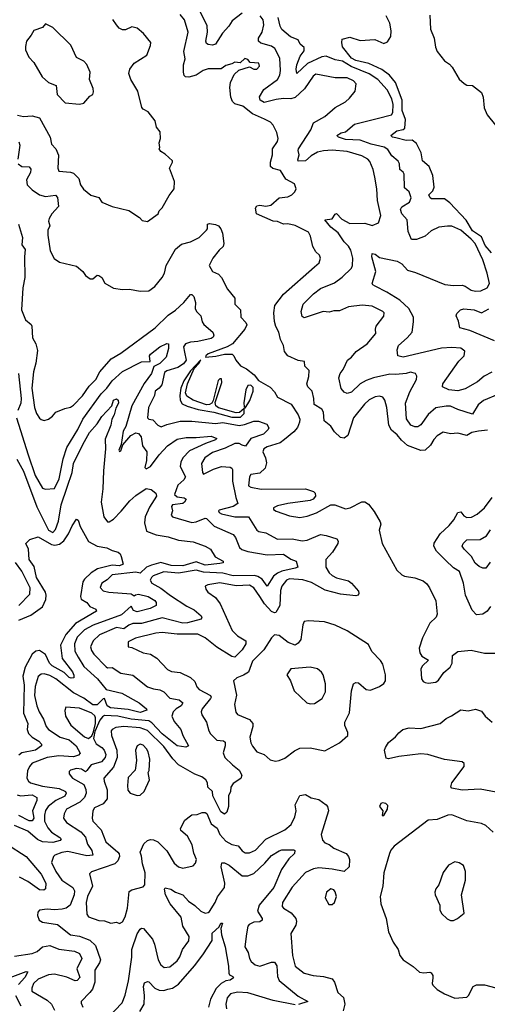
# Model space of a CAD drawing. Extents: x 1468344 to 1613994, y 525695 to 643861.
# Tile 333 of 427: x 1547350 to 1550514, y 626425 to 633090. Entities that reach past the tile are written whole.
import ezdxf

# ---------------------------------------------------------------- set-up
doc = ezdxf.new("R2010")
doc.units = 0

msp = doc.modelspace()

# ---------------------------------------------------------------- linework, layer by layer
at = {"layer": '0CON10XD'}
for points in [[(1548855, 633134.7), (1548788.1, 633081.9), (1548765.2, 633045), (1548722, 632998), (1548675, 632924.7), (1548655, 632916.2), (1548625, 632921.9), (1548615, 632929.2), (1548610.4, 632945), (1548621.8, 633005), (1548619.2, 633049.2), (1548566.5, 633155)], [(1548215, 631722.9), (1548286.5, 631775), (1548293.8, 631796.2), (1548315, 631815.8), (1548361.1, 631898.9), (1548396, 631945), (1548398.6, 631995), (1548364, 632085), (1548384.4, 632125), (1548383.1, 632135), (1548335, 632180), (1548305, 632197.5), (1548293.3, 632215), (1548297.5, 632225), (1548293.9, 632256.1), (1548303.6, 632286.4), (1548300, 632330), (1548275, 632362.5), (1548266.2, 632405), (1548220, 632465), (1548185, 632483.1), (1548176.9, 632495), (1548150.6, 632605), (1548102, 632685), (1548088.8, 632725), (1548094.4, 632755), (1548123.7, 632796.3), (1548209.7, 632850.3), (1548236, 632915), (1548237.5, 632935), (1548187, 632997), (1548145, 633032), (1548109.3, 633040.7), (1548065, 633020), (1548045, 633021.2), (1548022.7, 633032.7), (1548004.2, 633054.2), (1547980.3, 633090.3)], [(1550515, 630310.8), (1550455, 630304.3), (1550410, 630295), (1550375, 630274.5), (1550315, 630291.9), (1550265, 630285.8), (1550215, 630297.8), (1550175, 630272.9), (1550152.4, 630247.6), (1550131.1, 630208.9), (1550095, 630176.1), (1550065, 630173.2), (1549975, 630207.2), (1549932.7, 630242.7), (1549905, 630279.6), (1549865, 630311.8), (1549848.4, 630345), (1549834.3, 630465), (1549820, 630515), (1549806.7, 630535), (1549785, 630540.8), (1549755, 630536.5), (1549714.1, 630515.9), (1549682.6, 630487.4), (1549608.9, 630395), (1549570, 630275), (1549545, 630257.8), (1549521.8, 630261.8), (1549479.7, 630299.7), (1549455, 630337.5), (1549411.2, 630375), (1549405, 630432.5), (1549395, 630454.2), (1549343.8, 630485), (1549341.2, 630525), (1549328.8, 630575), (1549300, 630605), (1549293.3, 630625), (1549306.7, 630675), (1549310, 630715), (1549280, 630745), (1549277.5, 630775), (1549235, 630782.9), (1549165, 630813.3), (1549142.6, 630842.6), (1549134.6, 630884.6), (1549114.5, 630925), (1549104.4, 630975), (1549083.1, 631013.1), (1549075, 631047.5), (1549070, 631105), (1549076.2, 631155), (1549135, 631231.5), (1549345, 631417.1), (1549376, 631445), (1549386, 631475), (1549378.8, 631495), (1549355, 631518), (1549333.8, 631553.8), (1549318.9, 631625), (1549305, 631650.6), (1549215, 631696.9), (1549165, 631707.7), (1549135, 631706.7), (1549095, 631724.6), (1549065, 631726.9), (1548952.5, 631775), (1548946.7, 631815), (1548955, 631830), (1548975, 631833.8), (1549015, 631827.5), (1549050, 631835), (1549105.8, 631884.2), (1549165, 631891.2), (1549192.5, 631905), (1549212.5, 631925), (1549220, 631945), (1549208.8, 631978.8), (1549150.8, 632010.8), (1549115, 632070), (1549062.6, 632082.6), (1549047.9, 632095), (1549046.9, 632125), (1549061.1, 632175), (1549061.1, 632215), (1549095.7, 632265), (1549100, 632285), (1549091.2, 632325), (1549065.8, 632375.8), (1549046.2, 632395), (1549007.1, 632417.1), (1548925, 632453.2), (1548860, 632505), (1548805, 632520.3), (1548789.1, 632535), (1548779.5, 632565), (1548771.7, 632631.7), (1548776.1, 632663.9), (1548802.3, 632717.7), (1548832.3, 632747.7), (1548905, 632770), (1548935, 632754), (1548955, 632754), (1548973.8, 632775), (1548967.5, 632795), (1548910.7, 632800.7), (1548895, 632820), (1548873.6, 632826.4), (1548841.7, 632798.3), (1548805, 632802.5), (1548785, 632790), (1548745, 632778.8), (1548713.2, 632756.8), (1548625, 632756.7), (1548592.5, 632745), (1548545, 632714), (1548495, 632700.8), (1548472.5, 632702.5), (1548462.5, 632712.5), (1548457.8, 632735), (1548458.8, 632785), (1548469.1, 632825), (1548461.8, 632875), (1548489.1, 633005), (1548465, 633089.2), (1548436.5, 633125)], [(1550585, 630551.7), (1550488.1, 630511.9), (1550453, 630483), (1550415, 630420.6), (1550315, 630450.9), (1550265, 630473.3), (1550235, 630474.1), (1550165, 630461.8), (1550113.7, 630416.3), (1550065, 630346.9), (1550045, 630334.3), (1550023.2, 630333.2), (1549998, 630345), (1549967.9, 630387.9), (1549961.8, 630495), (1549990.2, 630569.8), (1550035.4, 630654.6), (1550036.7, 630676.7), (1550028, 630695), (1549995, 630704.4), (1549965, 630693.9), (1549895, 630687.1), (1549855, 630690.8), (1549745, 630665.3), (1549695, 630648.1), (1549654.2, 630625.8), (1549595, 630567.5), (1549565, 630558.6), (1549545, 630568), (1549525, 630594), (1549509.6, 630665), (1549517.7, 630695), (1549538.8, 630721.2), (1549554, 630755), (1549568.2, 630785), (1549595, 630804.6), (1549627.2, 630842.8), (1549700.5, 630895), (1549760, 630965), (1549757.1, 630995), (1549762.2, 631015), (1549815, 631083.8), (1549815.4, 631105), (1549808.1, 631115), (1549735, 631150.9), (1549667.1, 631157.1), (1549575, 631146), (1549515, 631120), (1549475, 631119.7), (1549445, 631110.3), (1549403.8, 631115), (1549275, 631070.8), (1549260.9, 631080.9), (1549254.5, 631115), (1549269.1, 631165), (1549337.3, 631235), (1549385, 631271.2), (1549481, 631309), (1549533, 631347), (1549595, 631407.5), (1549602.2, 631425), (1549603.8, 631475), (1549590.7, 631530.7), (1549575, 631556.4), (1549545.2, 631585.2), (1549505, 631647.3), (1549455.8, 631685.8), (1549414, 631735), (1549465, 631742.7), (1549485, 631773.1), (1549495, 631777.3), (1549530.1, 631740.1), (1549585, 631709.6), (1549685, 631712.2), (1549735, 631695.8), (1549778, 631715), (1549793.3, 631765), (1549771.9, 631865), (1549767.5, 631945), (1549753.8, 632023.8), (1549741.8, 632075), (1549719.8, 632129.8), (1549705.7, 632145), (1549665, 632168.4), (1549566.9, 632196.9), (1549465, 632206.6), (1549405, 632202.5), (1549365, 632192.6), (1549322.5, 632167.5), (1549285, 632133.9), (1549235, 632132.9), (1549232.2, 632142.2), (1549241.1, 632175), (1549233.7, 632203.7), (1549237.1, 632215), (1549320.9, 632345), (1549337.9, 632392.1), (1549415, 632434.4), (1549484.6, 632495.4), (1549555.4, 632534.6), (1549582.1, 632557.9), (1549620, 632605), (1549626, 632655), (1549608.8, 632675), (1549565, 632696.9), (1549485, 632696.9), (1549355, 632720), (1549335, 632708.1), (1549277.2, 632622.8), (1549215, 632562.9), (1549184.7, 632554.7), (1549135, 632556.1), (1549085, 632549.4), (1549005, 632529.3), (1548978.2, 632545), (1548971.8, 632568.2), (1549003.1, 632616.9), (1549094, 632685), (1549110.8, 632715), (1549114.2, 632745.8), (1549109.7, 632829.7), (1549076.1, 632895), (1549055, 632909.5), (1548981.4, 632931.4), (1548966.8, 632945), (1548966.9, 632965), (1548991.2, 633005), (1549001.2, 633055), (1548997.7, 633087.7), (1548977.9, 633115)], [(1550545, 630703.1), (1550493.3, 630676.7), (1550447.8, 630637.8), (1550365, 630592.1), (1550315, 630577.9), (1550253.7, 630583.6), (1550210.8, 630605), (1550213.1, 630625), (1550322.6, 630777.4), (1550358.2, 630815), (1550363.1, 630845), (1550335.9, 630865.9), (1550275, 630870.3), (1550205, 630866.1), (1549945, 630805.5), (1549910, 630815), (1549903.9, 630853.9), (1549914.3, 630885), (1549973.1, 630936.9), (1550005.5, 630975), (1550015.7, 631044.3), (1550014.2, 631075), (1549982.5, 631135), (1549921.6, 631191.6), (1549835, 631246.2), (1549755, 631285.8), (1549738.8, 631295), (1549736, 631305), (1549760, 631385), (1549732.7, 631485), (1549735, 631508), (1549755, 631501.9), (1549785, 631479.5), (1549905, 631454.5), (1549936.1, 631436.1), (1549975, 631394.4), (1550029.5, 631379.5), (1550228.1, 631298.1), (1550285, 631290.5), (1550345, 631293.1), (1550365, 631286.4), (1550405, 631258.9), (1550435, 631252), (1550470, 631255), (1550513.8, 631275), (1550530, 631305), (1550513.8, 631375), (1550484.7, 631465), (1550432.3, 631575), (1550406.1, 631605), (1550335, 631665.5), (1550275, 631692.9), (1550245, 631693.1), (1550186.7, 631685), (1550135, 631660.8), (1550093.8, 631625), (1550035, 631601.5), (1550001.8, 631601.8), (1549978.8, 631655), (1549972.5, 631735), (1549936.7, 631776.7), (1549927.4, 631805), (1549936.1, 631823.9), (1549987.5, 631855), (1549998.7, 631885), (1549985, 631925.6), (1549955, 631951.2), (1549951.5, 632045), (1549945, 632058.1), (1549923.5, 632075), (1549920, 632115), (1549911.4, 632131.4), (1549868.1, 632168.1), (1549841.2, 632211.2), (1549816.9, 632226.9), (1549727.9, 632247.9), (1549655, 632274.2), (1549555, 632279.1), (1549507.5, 632295), (1549496, 632305), (1549525, 632323.4), (1549555, 632331.2), (1549615, 632381.9), (1549769, 632421), (1549865, 632445.6), (1549875, 632462.5), (1549877.5, 632515), (1549867.3, 632555), (1549836.2, 632615), (1549774.3, 632685), (1549715, 632723.3), (1549593.7, 632773.7), (1549535, 632809.6), (1549485, 632817.6), (1549425, 632842.6), (1549395, 632838.4), (1549296.8, 632793.2), (1549225, 632726.2), (1549220.4, 632755), (1549224.7, 632785), (1549247.3, 632842.7), (1549275, 632879.2), (1549275, 632900.8), (1549248.5, 632925), (1549235, 632952.9), (1549183.2, 632973.2), (1549125, 633023.5), (1549113.3, 633045), (1549099.2, 633105)], [(1550542.7, 631512.7), (1550500.6, 631560.6), (1550475, 631619.8), (1550415, 631660.4), (1550371.6, 631731.6), (1550260.4, 631850.4), (1550225, 631877.5), (1550137, 631877), (1550127.5, 631885), (1550118, 631905), (1550145, 631931.1), (1550153.9, 631956.1), (1550145.5, 632035), (1550121.2, 632095), (1550076.2, 632135), (1550067.8, 632187.8), (1550035, 632252), (1550005, 632273.5), (1549965, 632272.3), (1549895, 632290.3), (1549873.8, 632295), (1549862.5, 632305), (1549902, 632338), (1549944, 632346), (1549955.6, 632354.4), (1549961.1, 632415), (1549939.4, 632475), (1549939.2, 632545), (1549894, 632664), (1549853.2, 632713.2), (1549801.7, 632751.7), (1549712.3, 632792.3), (1549625, 632814), (1549595, 632829.4), (1549534.3, 632905), (1549530, 632935), (1549533, 632957), (1549585, 632971.5), (1549655, 632948.1), (1549752.5, 632955), (1549815, 632929.5), (1549839.8, 632940.2), (1549860.6, 632975), (1549864, 633015), (1549855.1, 633065.1), (1549830.1, 633115)], [(1550125, 633120), (1550129.1, 633025), (1550154.5, 632965), (1550164, 632904), (1550174.5, 632875), (1550225, 632810.8), (1550258.8, 632788.8), (1550277.5, 632767.5), (1550325, 632687.5), (1550357.3, 632657.3), (1550375, 632647.5), (1550414, 632644), (1550475, 632597.5), (1550486.7, 632565), (1550493, 632493), (1550514.2, 632445), (1550635.8, 632295)], [(1547755, 632517.1), (1547785, 632524.2), (1547825, 632572.5), (1547845, 632582.5), (1547849.7, 632600.3), (1547848.1, 632625), (1547822.9, 632685), (1547826.9, 632735), (1547805, 632785.8), (1547785, 632809.2), (1547734.5, 632834.5), (1547697, 632917), (1547575, 633036.7), (1547525, 633062.5), (1547505, 633037.5), (1547445, 633017.5), (1547428.8, 632985), (1547396.2, 632945), (1547388.3, 632908.3), (1547390, 632885), (1547411.2, 632835), (1547445, 632800), (1547502.4, 632702.4), (1547545.6, 632665.6), (1547598, 632645), (1547604.4, 632584.4), (1547656.8, 632526.8), (1547755, 632517.1)], [(1547335, 632442.9), (1547375.4, 632435.4), (1547435, 632439.1), (1547484.5, 632424.5), (1547555.6, 632295), (1547565, 632246.7), (1547593.8, 632215), (1547612.3, 632172.3), (1547607.1, 632085), (1547614.5, 632064.5), (1547695, 632058.6), (1547715, 632050), (1547750, 632015), (1547761.9, 631971.9), (1547781.7, 631941.7), (1547832.1, 631902.1), (1547885.8, 631885.8), (1547905, 631853.8), (1547975, 631826.2), (1548089.1, 631799.1), (1548160.5, 631750.5), (1548179.5, 631729.5), (1548215, 631722.9)], [(1547343.9, 632263.9), (1547351.2, 632241.2), (1547337.1, 632145)], [(1547340.5, 632115), (1547365, 632096.4), (1547413.3, 632093.3), (1547425, 632077.5), (1547422.1, 632055), (1547397.1, 632005), (1547401.1, 631971.1), (1547435, 631937.3), (1547485, 631904.6), (1547525, 631893.3), (1547592.1, 631902.1), (1547606.8, 631886.8), (1547613.8, 631826.2), (1547568.1, 631775), (1547550.6, 631745), (1547545.7, 631725), (1547554, 631695), (1547541.4, 631665), (1547541.1, 631631.1), (1547556.2, 631525), (1547582.7, 631472.7), (1547620.5, 631449.5), (1547735, 631420.8), (1547776.7, 631385), (1547795, 631357.5), (1547826.1, 631336.1), (1547845, 631336.2), (1547875, 631360), (1547885, 631358.8), (1547906.7, 631345), (1547927, 631307), (1547985, 631273.3), (1548045, 631263.3), (1548093.6, 631266.4), (1548165, 631251.2), (1548225, 631253.8), (1548265, 631283.3), (1548315, 631344), (1548330, 631375), (1548341.9, 631425), (1548405, 631536.9), (1548445, 631570.9), (1548505, 631585.4), (1548565, 631614.6), (1548614.2, 631665), (1548620, 631675), (1548621.2, 631705), (1548635, 631710), (1548675, 631704.2), (1548695, 631694), (1548711.4, 631675), (1548722.5, 631645), (1548730.4, 631575), (1548727.3, 631555), (1548699.6, 631530.4), (1548656.5, 631475), (1548633.1, 631425), (1548655, 631386), (1548695, 631367.1), (1548715.4, 631345.4), (1548755.8, 631265), (1548806.2, 631205), (1548806.2, 631165), (1548843.3, 631125), (1548846.1, 631076.1), (1548880.5, 631040.5), (1548886.2, 631025), (1548874.3, 630995), (1548791.1, 630895), (1548754.4, 630875), (1548625, 630828.6), (1548608.9, 630815), (1548607.5, 630805), (1548678.3, 630811.7), (1548735, 630824.6), (1548787.5, 630825), (1548800, 630815), (1548812.5, 630785), (1548845, 630746.7), (1548885.8, 630725.8), (1548935.8, 630685.8), (1548966.4, 630646.4), (1549045, 630602.5), (1549075, 630570), (1549095.5, 630535.5), (1549187.4, 630487.4), (1549234.2, 630415), (1549245.8, 630385), (1549244.4, 630365), (1549230, 630330), (1549205, 630300), (1549142.9, 630247.1), (1549113.7, 630226.3), (1549025, 630198.1), (1549003.3, 630185), (1548995.8, 630165), (1549013.3, 630125), (1549019.2, 630089.2), (1549012, 630055), (1548975, 630020.8), (1548915, 630011.4), (1548904.2, 629995), (1548897.8, 629935), (1548913.3, 629925), (1548985, 629912), (1549284, 629914), (1549339.1, 629895), (1549349.7, 629885), (1549351.4, 629865), (1549335, 629845.3), (1549316.7, 629835), (1549164.8, 629815.2), (1549095, 629798.4), (1549068.6, 629785), (1549067.5, 629775), (1549085, 629762.7), (1549175, 629730.9), (1549245, 629721.1), (1549295, 629729.7), (1549358.2, 629751.8), (1549456, 629805), (1549483.1, 629806.9), (1549555, 629779.1), (1549586, 629785), (1549665, 629826.2), (1549685, 629825.8), (1549711.2, 629811.2), (1549749.8, 629759.8), (1549790.4, 629690.4), (1549793.6, 629675), (1549782.2, 629635), (1549803.3, 629543.3), (1549902.7, 629362.7), (1549935, 629332.5), (1549955, 629323.1), (1550025, 629310.8), (1550080.3, 629290.3), (1550105, 629270), (1550122.9, 629245), (1550167.1, 629155), (1550176, 629065), (1550168.8, 629045), (1550124.4, 629005), (1550076.9, 628905), (1550054.4, 628835), (1550057.1, 628805), (1550070.7, 628780.7), (1550116.7, 628755), (1550076.7, 628715), (1550065.6, 628695), (1550068.6, 628628.6), (1550080.5, 628610.5), (1550095, 628603.8), (1550115, 628599.2), (1550165, 628605.6), (1550185, 628619.4), (1550220, 628670), (1550263.6, 628706.4), (1550277.5, 628735), (1550280, 628785), (1550315, 628812.5), (1550405, 628822.5), (1550495, 628802), (1550565, 628802)], [(1547342.2, 631705), (1547369.4, 631615), (1547364.2, 631565), (1547386.2, 631535), (1547381.6, 631485), (1547384.2, 631345), (1547371.9, 631275), (1547362.7, 631125), (1547388.5, 631058.5), (1547426.9, 631026.9), (1547432, 631015), (1547436.2, 630936.2), (1547460, 630895), (1547469.5, 630849.5), (1547459.2, 630765), (1547443.1, 630705), (1547432.9, 630595), (1547449.2, 630465), (1547463.8, 630425), (1547485, 630393.3), (1547495, 630383.3), (1547515, 630377.5), (1547545, 630386.7), (1547572.5, 630405), (1547595, 630433.3), (1547655, 630458.8), (1547695, 630466.2), (1547715, 630480), (1547775, 630544), (1547820.3, 630609.7), (1547865.5, 630655), (1547891.8, 630705), (1547968.9, 630795), (1548035, 630832.1), (1548266, 631004), (1548355, 631090), (1548405, 631122.9), (1548460.6, 631175), (1548505, 631230.5), (1548515, 631230.5), (1548528.8, 631215), (1548539.2, 631175), (1548537.5, 631135), (1548546.9, 631115), (1548575.7, 631085), (1548584.7, 631044.7), (1548596.9, 631026.9), (1548656.7, 630975), (1548664.3, 630955), (1548658.6, 630941.4), (1548645, 630932.1), (1548555, 630910.6), (1548505, 630908), (1548472.2, 630895), (1548457.9, 630875), (1548465, 630840), (1548476.4, 630785), (1548459.5, 630760.5), (1548419.5, 630735), (1548345, 630713.2), (1548329, 630701), (1548311.7, 630618.3), (1548295, 630595.3), (1548266.7, 630575), (1548261.2, 630545), (1548222.7, 630465), (1548215, 630394.2), (1548225, 630385.6), (1548250.6, 630380.6), (1548284, 630345), (1548306.6, 630333.4), (1548345, 630350.4), (1548435, 630372.9), (1548515, 630372.4), (1548675, 630357.4), (1548725, 630362.6), (1548835, 630342.6), (1548871.3, 630348.7), (1548935, 630371.6), (1548965, 630373.2), (1549022, 630352), (1549035, 630327.5), (1549031.9, 630315), (1548998.9, 630285), (1548915, 630255.3), (1548877.7, 630202.3), (1548855, 630209.5), (1548835, 630221.4), (1548805, 630221.5), (1548740.7, 630189.3), (1548655, 630159.7), (1548603.6, 630125), (1548579.3, 630085), (1548586.5, 630025), (1548595, 630012.7), (1548661.8, 630048.2), (1548715, 630064.7), (1548775, 630060.6), (1548786, 630055), (1548790, 630045), (1548790, 629965), (1548811.8, 629855), (1548827.1, 629815), (1548794.3, 629795), (1548700.4, 629769.6), (1548694.4, 629765), (1548698.9, 629755), (1548715, 629744.5), (1548805, 629723.7), (1548898.6, 629725), (1548955, 629633.5), (1548968.8, 629625), (1549015, 629615.3), (1549095, 629574.1), (1549195, 629574.7), (1549261.2, 629561.2), (1549295, 629566.8), (1549385, 629603.9), (1549425, 629599.1), (1549496.7, 629575), (1549505, 629560), (1549503.8, 629545), (1549466.7, 629485), (1549422.2, 629435), (1549421.2, 629385), (1549443.8, 629345), (1549465, 629328.2), (1549495, 629312.7), (1549575, 629290.6), (1549595, 629275.8), (1549642.1, 629222.1), (1549645.8, 629205), (1549641.2, 629195), (1549625, 629189.4), (1549520.3, 629200.3), (1549417.2, 629227.2), (1549325, 629281.2), (1549265, 629297.6), (1549175.9, 629304.1), (1549155.5, 629295), (1549124.8, 629255.2), (1549115.9, 629225), (1549110.2, 629125), (1549082.8, 629077.2), (1549075, 629074), (1549055, 629083.2), (1549006.5, 629135), (1548975.2, 629185), (1548935, 629244.6), (1548905, 629261.2), (1548815, 629258.1), (1548705, 629278.8), (1548622.5, 629265), (1548606.2, 629255), (1548609.2, 629235), (1548624.2, 629215), (1548675, 629178.6), (1548707.3, 629135), (1548788.8, 628955), (1548825, 628919.1), (1548879.4, 628885), (1548879.4, 628865), (1548854.5, 628825), (1548805, 628774.4), (1548785, 628778.5), (1548685, 628841.8), (1548605, 628906.2), (1548555, 628929.6), (1548415, 628930.3), (1548315, 628942.2), (1548272.1, 628937.9), (1548134.2, 628904.2)], [(1550562.5, 630915), (1550396.2, 630986.2), (1550327.5, 631005), (1550319.3, 631049.3), (1550303.3, 631085), (1550309.3, 631100.7), (1550332.5, 631125), (1550355, 631132), (1550425, 631125.3), (1550475, 631105.7), (1550525, 631132.3)], [(1547329.3, 630395), (1547408, 630145), (1547455.2, 630005), (1547505, 629918.6), (1547525, 629912), (1547585, 629915.8), (1547617.6, 629982.4), (1547643.5, 630116.5), (1547669.3, 630195), (1547743.4, 630315), (1547777.6, 630385), (1547902.5, 630557.5), (1547939, 630595), (1547975, 630646), (1548045, 630707.8), (1548175, 630772.9), (1548233.8, 630775), (1548229.5, 630815), (1548235, 630825.8), (1548298, 630875), (1548345, 630898.6), (1548356.2, 630896.2), (1548357.9, 630865), (1548341.5, 630805), (1548298.5, 630761.5), (1548258.8, 630741.2), (1548243, 630695), (1548192.7, 630627.3), (1548110, 630475), (1548067.4, 630335), (1548049.2, 630305), (1548036.2, 630213.8), (1548020, 630175), (1548025, 630165.8), (1548035, 630172.2), (1548048.5, 630211.5), (1548102.5, 630275), (1548135, 630292.5), (1548155, 630289.2), (1548172.9, 630265), (1548182, 630205), (1548210, 630165), (1548208.5, 630105), (1548197.5, 630057.5), (1548205, 630050), (1548235.8, 630065), (1548293.6, 630145), (1548349.6, 630205), (1548415, 630249.2), (1548477.4, 630262.6), (1548545, 630261.4), (1548645, 630271.1), (1548684.2, 630255), (1548675.7, 630245), (1548608.2, 630221.8), (1548499.5, 630170.5), (1548454.2, 630125), (1548440.3, 630095), (1548436.9, 630065), (1548473.2, 629995), (1548460, 629975), (1548420.5, 629939.5), (1548396.7, 629875), (1548415, 629860.8), (1548464.2, 629854.2), (1548476.7, 629845), (1548466.2, 629825), (1548453.3, 629815), (1548384.3, 629805), (1548378.1, 629795), (1548384.2, 629765), (1548375.7, 629735), (1548385, 629724.6), (1548515, 629686.2), (1548545, 629690.4), (1548605, 629716.1), (1548615, 629713.6), (1548665, 629662.5), (1548795.6, 629605), (1548811.2, 629585), (1548837.2, 629517.2), (1548854.2, 629504.2), (1548895, 629489.3), (1549025, 629466.4), (1549135, 629471.8), (1549185, 629438.8), (1549220, 629425), (1549232.1, 629385), (1549215, 629376.4), (1549125, 629357.8), (1549095, 629344.2), (1549067.5, 629322.5), (1549025, 629255.7), (1548991.7, 629301.7), (1548961.4, 629321.4), (1548938.1, 629328.1), (1548795, 629326), (1548725, 629343.7), (1548595, 629349.1), (1548545, 629362.6), (1548425, 629342.3), (1548325, 629353), (1548254.4, 629325), (1548241.5, 629315), (1548232.2, 629295), (1548244.7, 629274.7), (1548305, 629242.2), (1548371.3, 629191.3), (1548480.4, 629120.4), (1548530.5, 629095), (1548577.5, 629055), (1548582, 629045), (1548578.1, 629031.9), (1548485, 629007), (1548455, 629005.2), (1548315, 629041.3), (1548175, 629003), (1548115, 629002.9), (1548088.6, 628991.4), (1548055, 628965.4), (1548005, 628975.2), (1547889.5, 628925), (1547846.2, 628885), (1547829.6, 628845), (1547835, 628820.8), (1547851.2, 628795), (1547935, 628708.2), (1547945, 628702.9), (1547975, 628704.4), (1548035, 628667.5), (1548115, 628653.2), (1548214.4, 628575), (1548255, 628559.4), (1548297.5, 628552.5), (1548325, 628540), (1548366.1, 628496.1), (1548428.8, 628485), (1548454.3, 628465), (1548443.1, 628445), (1548409.1, 628425), (1548388.9, 628405), (1548378.8, 628375), (1548395, 628339.4), (1548440.5, 628285), (1548454, 628244), (1548493.3, 628175), (1548474.2, 628165.8), (1548415, 628173.9), (1548315, 628256.4), (1548245, 628331.2), (1548224.2, 628344.2), (1548105, 628355.7), (1548015, 628374.3), (1547925, 628379.6), (1547909.5, 628370.5), (1547892.7, 628347.3), (1547858.8, 628271.2), (1547850, 628225), (1547867.4, 628187.4), (1547905, 628164.2), (1547922.4, 628145), (1547931.9, 628115), (1547928.4, 628095), (1547903.6, 628066.4), (1547834.8, 628045.2), (1547805, 628007.1), (1547795, 627997.5), (1547767.4, 628017.4), (1547735, 628021.8), (1547695, 628010), (1547685, 628000), (1547685.6, 627985), (1547706.7, 627956.7), (1547783.6, 627913.6), (1547798.7, 627878.7), (1547801, 627855), (1547788.9, 627825), (1547756.9, 627793.1), (1547667.9, 627745), (1547651.8, 627715), (1547647.3, 627685), (1547666.9, 627655), (1547762.7, 627592.7), (1547795, 627556.7), (1547809.9, 627509.9), (1547837.3, 627465), (1547845.6, 627435), (1547805, 627429.3), (1547675, 627459.2), (1547635, 627453.1), (1547588, 627435), (1547577.8, 627425), (1547565.4, 627385), (1547595, 627323.6), (1547636.2, 627266.2), (1547709.2, 627215), (1547722, 627192), (1547719.8, 627165), (1547691.4, 627095), (1547665, 627075.7), (1547638.3, 627068.3), (1547585, 627064.6), (1547535, 627069.4), (1547485, 627061.2), (1547472.3, 627047.7), (1547470, 627025), (1547482.5, 626995), (1547505, 626980), (1547605, 626965.6), (1547694.3, 626895), (1547755.6, 626885.6), (1547825, 626859.6), (1547863.9, 626823.9), (1547895.9, 626725), (1547891.1, 626705), (1547858.2, 626655), (1547858.7, 626575), (1547842, 626528), (1547825.7, 626504.3), (1547765.8, 626445), (1547765, 626432.5), (1547777.5, 626405)], [(1548785, 630399), (1548845, 630400.2), (1548869.2, 630425), (1548868.8, 630458.8), (1548838.1, 630431.9), (1548815, 630427.6), (1548695, 630462.3), (1548677.6, 630475), (1548672.4, 630497.6), (1548717.4, 630635), (1548715, 630657.7), (1548705, 630659.7), (1548693.7, 630646.3), (1548658.3, 630511.7), (1548650, 630495), (1548635.3, 630484.7), (1548615, 630482.7), (1548523.3, 630513.3), (1548481.1, 630541.1), (1548473.1, 630565), (1548486.6, 630625), (1548530.5, 630729.5), (1548565.4, 630765), (1548575, 630786.7), (1548505, 630713.2), (1548460, 630645), (1548440.8, 630595), (1548434.4, 630545), (1548435.2, 630515), (1548450.6, 630490.6), (1548483.7, 630473.7), (1548558.8, 630451.2), (1548662.9, 630432.9), (1548785, 630399)], [(1547342.6, 630695), (1547359.6, 630525), (1547357.5, 630495), (1547336.6, 630445)], [(1548875, 630461.2), (1548907.9, 630512.1), (1548930, 630575), (1548929.6, 630599.6), (1548915, 630616.4), (1548895, 630612.8), (1548880.3, 630585), (1548866.1, 630496.1), (1548868.8, 630468.8), (1548875, 630461.2)], [(1547330, 630115), (1547375, 630033.3), (1547465, 629792.5), (1547545, 629635.3), (1547575, 629618.4), (1547592.2, 629637.8), (1547613.5, 629695), (1547630, 629805), (1547671, 629925), (1547705, 630025.7), (1547715.2, 630085), (1547776.9, 630215), (1547823.5, 630295), (1547875, 630354), (1547905.7, 630404.3), (1547973.5, 630475), (1547984.2, 630515), (1548005, 630522.5), (1548016.6, 630515), (1548019.2, 630495), (1547999.6, 630460.4), (1547990.5, 630415), (1547974.2, 630385), (1547967, 630345), (1547929.6, 630250.4), (1547931.7, 630185), (1547917.1, 630037.1), (1547913, 629915), (1547901, 629825), (1547918.8, 629725), (1547945, 629691.4), (1547955, 629690.6), (1547985, 629707.8), (1548036.6, 629763.4), (1548095, 629832.2), (1548135, 629868.2), (1548205, 629915.7), (1548239.6, 629909.6), (1548270.9, 629885), (1548275.3, 629865), (1548229, 629791), (1548198.9, 629725), (1548194.1, 629685), (1548208, 629628), (1548273, 629603), (1548355, 629588.7), (1548425, 629567.5), (1548525, 629554.6), (1548606.2, 629525), (1548640.8, 629505), (1548673.8, 629453.8), (1548726.7, 629425), (1548726.2, 629413.8), (1548705, 629407.8), (1548605, 629398), (1548545, 629420), (1548455, 629392.5), (1548375.3, 629394.7), (1548305, 629415.4), (1548241.9, 629398.1), (1548207.1, 629382.9), (1548165, 629344.3), (1548135, 629350.3), (1547975, 629332.2), (1547941.2, 629298.8), (1547905.3, 629275), (1547895.4, 629245.4), (1547915, 629224.7), (1547954.4, 629214.4), (1548103.5, 629203.5), (1548125, 629190), (1548132.9, 629197.1), (1548155, 629200.3), (1548218.6, 629185), (1548265, 629159.2), (1548274.6, 629145), (1548273.3, 629125), (1548232.5, 629105), (1548145, 629081.6), (1548120.6, 629090.6), (1548105, 629120), (1548039.1, 629060.9), (1547848.4, 628991.6), (1547789.6, 628960.4), (1547739.6, 628910.4), (1547720.2, 628865), (1547724.3, 628815), (1547744.8, 628774.8), (1547785, 628711.3), (1547877.2, 628627.2), (1547936.2, 628556.2), (1548040.2, 628530.2), (1548158, 628465), (1548207.1, 628425), (1548210.8, 628415), (1548165, 628401), (1548085, 628420.8), (1547965, 628432.2), (1547942.8, 628445), (1547925, 628495.8), (1547915, 628492.7), (1547875, 628452.8), (1547845, 628452.6), (1547785, 628496.8), (1547713.6, 628533.6), (1547595, 628627.3), (1547555, 628650), (1547515, 628660.8), (1547495, 628659.1), (1547475.3, 628644.7), (1547454.8, 628575.2), (1547449.8, 628515), (1547465.5, 628444.5), (1547480.8, 628405), (1547510.7, 628355), (1547528.5, 628305), (1547545.4, 628285), (1547623.6, 628233.6), (1547685.1, 628215.1), (1547731.3, 628175), (1547759.3, 628125), (1547748.5, 628111.5), (1547715, 628101.2), (1547615, 628107.2), (1547535, 628096), (1547435, 628057.3), (1547415.4, 628035), (1547402.8, 628005), (1547399.1, 627955), (1547409.4, 627935), (1547424.3, 627925), (1547505, 627900.6), (1547618, 627885), (1547660, 627865), (1547663.8, 627855), (1547655, 627834.6), (1547594.4, 627805.6), (1547542.9, 627765), (1547525, 627736.9), (1547518, 627705), (1547519, 627665), (1547539.9, 627619.9), (1547565, 627590.3), (1547621.9, 627555), (1547630, 627545), (1547624.4, 627534.4), (1547575, 627520), (1547505, 627523.8), (1547470.8, 627540.8), (1547405, 627596.8), (1547315, 627634.7)], [(1550535, 629117.5), (1550513.9, 629086.1), (1550485, 629066.7), (1550440.7, 629060.7), (1550412.3, 629092.3), (1550367.9, 629195), (1550353.1, 629275), (1550327.1, 629355), (1550285, 629379.6), (1550231, 629431), (1550171.7, 629491.7), (1550152.4, 629525), (1550153.9, 629546.1), (1550195, 629609.1), (1550256.5, 629665), (1550287.8, 629705), (1550315, 629754), (1550335, 629757.9), (1550355, 629731.5), (1550375, 629719.5), (1550407.8, 629722.2), (1550445, 629743.5), (1550494.4, 629785), (1550547.5, 629855)], [(1547345, 629024.7), (1547425, 629059.5), (1547504, 629115), (1547527.4, 629165), (1547530, 629195), (1547523.9, 629215), (1547464.2, 629315), (1547448.2, 629388.2), (1547413.3, 629435), (1547410, 629505), (1547392.5, 629545), (1547417.7, 629572.3), (1547475, 629588.8), (1547565, 629537.2), (1547587, 629533), (1547620, 629540), (1547648.3, 629561.8), (1547681.4, 629608.6), (1547705, 629664.3), (1547735, 629708.2), (1547745, 629701.2), (1547759.3, 629659.3), (1547816.8, 629556.8), (1547875, 629527.1), (1547940, 629515), (1547976.1, 629496.1), (1548015.9, 629485.9), (1548030, 629475), (1548036.2, 629455), (1548050, 629405), (1548025, 629393.3), (1547975, 629396.8), (1547876.7, 629373.3), (1547833.5, 629346.5), (1547787.6, 629302.4), (1547777.7, 629285), (1547761.8, 629185), (1547765, 629168), (1547804.2, 629145), (1547825, 629118.6), (1547865, 629098.8), (1547868.8, 629085), (1547726.6, 629003.4), (1547662.9, 628927.1), (1547625.3, 628855), (1547638.1, 628765), (1547706.4, 628675), (1547716.1, 628653.9), (1547716.1, 628633.9), (1547697.8, 628632.2), (1547685, 628638.2), (1547651.4, 628671.4), (1547569.2, 628715), (1547552.4, 628735), (1547525, 628792.2), (1547485, 628820.7), (1547458.9, 628815), (1547435, 628794.6), (1547386, 628706), (1547370.5, 628645), (1547381.3, 628585), (1547376.7, 628395), (1547404.4, 628325), (1547401.2, 628285), (1547408.8, 628258.8), (1547433.6, 628233.6), (1547479.5, 628205), (1547496.7, 628185), (1547498.1, 628175), (1547458.1, 628145), (1547365, 628126.2), (1547345, 628111.6)], [(1550532.8, 629417.2), (1550505, 629377.5), (1550485, 629376.9), (1550458.8, 629388.8), (1550431.4, 629411.4), (1550407.8, 629455), (1550357.1, 629505), (1550344.5, 629525), (1550351.9, 629545), (1550375, 629568.2), (1550465, 629571.4), (1550510, 629595), (1550535, 629635.5)], [(1547345.2, 629124.8), (1547418.3, 629201.8), (1547421.8, 629245), (1547365, 629357.3), (1547322.5, 629415)], [(1549081.7, 628071.7), (1549105, 628074.2), (1549145, 628091.4), (1549209.1, 628140.9), (1549245, 628158.8), (1549315, 628161.8), (1549415, 628140.8), (1549514.3, 628195.7), (1549570, 628245), (1549570, 628265), (1549551.1, 628311.1), (1549549.5, 628335), (1549581.1, 628398.9), (1549594.3, 628545.7), (1549610, 628595), (1549625, 628603.3), (1549641.7, 628601.7), (1549695, 628555.6), (1549725, 628551.5), (1549785, 628575.6), (1549813.8, 628596.2), (1549825.5, 628615), (1549826.5, 628655), (1549807.6, 628727.6), (1549791.9, 628751.9), (1549732.8, 628812.8), (1549709.7, 628859.7), (1549565, 628952.5), (1549485, 628990.6), (1549412.5, 629015), (1549305, 629021.4), (1549275, 629015.8), (1549265.4, 628994.6), (1549251.6, 628895), (1549235, 628868.5), (1549215, 628856.7), (1549167.5, 628875), (1549105, 628921.1), (1549073.8, 628925), (1549055, 628906.2), (1549003.1, 628825), (1548925, 628748.1), (1548897.9, 628672.1), (1548865, 628651.8), (1548820, 628635), (1548796.2, 628615), (1548817.4, 628517.4), (1548804.3, 628454.3), (1548812.1, 628402.1), (1548825, 628387.5), (1548905, 628352.9), (1548928, 628325), (1548928.1, 628305), (1548907, 628233), (1548913.3, 628195), (1548925, 628172), (1548955, 628134), (1549005, 628116.2), (1549045, 628080.8), (1549081.7, 628071.7)], [(1548134.2, 628904.2), (1548085, 628878), (1548085, 628843.8), (1548109.5, 628839.5), (1548185, 628803.1), (1548235, 628794.2), (1548278.3, 628768.3), (1548350.6, 628690.6), (1548378.2, 628678.2), (1548435, 628671.8), (1548505, 628637.5), (1548535, 628609.2), (1548549.4, 628575), (1548565, 628555.6), (1548642.2, 628515), (1548645.4, 628505), (1548640.4, 628495), (1548584.5, 628425), (1548578.5, 628405), (1548583.3, 628385), (1548614.4, 628335), (1548630.5, 628275), (1548641.9, 628255), (1548683.3, 628213.3), (1548729.1, 628209.1), (1548739.9, 628199.9), (1548739.7, 628175), (1548727.3, 628127.3), (1548739.3, 628095), (1548789.5, 628045), (1548835, 628010.5), (1548854.4, 627975), (1548847.5, 627952.5), (1548795, 627918.9), (1548777.8, 627895), (1548775.5, 627864.5), (1548763.8, 627835), (1548763.3, 627765), (1548752.5, 627725), (1548735, 627712.5), (1548711.7, 627728.3), (1548656, 627835), (1548655.7, 627865), (1548623.3, 627895), (1548621.1, 627925), (1548609.5, 627945), (1548581.9, 627965), (1548535, 627983.5), (1548425, 628045.8), (1548385.8, 628085.8), (1548325, 628171), (1548215, 628277.6), (1548165, 628295.5), (1548054.8, 628305.2), (1548001.7, 628298.3), (1547975.7, 628285), (1547968.9, 628275), (1547970.8, 628245), (1548007.1, 628145), (1548009.8, 628095), (1547985, 628030.4), (1547919.3, 627955), (1547920.6, 627935), (1547943.1, 627876.9), (1547942.6, 627815), (1547915, 627781.8), (1547857.3, 627755), (1547845.6, 627734.4), (1547840.9, 627685), (1547844.8, 627664.8), (1547901.1, 627605), (1547933.1, 627525), (1548015, 627453.8), (1548023.3, 627443.2), (1548025.8, 627425), (1548014.5, 627395), (1547993.8, 627376.2), (1547835, 627320.8), (1547822.1, 627307.9), (1547841.8, 627225), (1547808.9, 627155), (1547799.2, 627115), (1547803.8, 627035), (1547815, 627017.8), (1547885, 626992.1), (1547925, 626989.1), (1547965.8, 626974.2), (1548005, 626980), (1548025, 626971.4), (1548045, 626982.5), (1548064, 627016), (1548080, 627075), (1548091.5, 627188.5), (1548109.1, 627200.9), (1548185, 627220), (1548196.2, 627233.8), (1548199.5, 627315), (1548181.5, 627375), (1548175, 627428), (1548164.5, 627455), (1548189.2, 627510.8), (1548215, 627534), (1548235, 627540.8), (1548255, 627539.2), (1548285, 627525.8), (1548345, 627464.4), (1548395, 627380), (1548425, 627355.7), (1548455, 627346), (1548525, 627363.3), (1548539.7, 627380.3), (1548547.5, 627405), (1548528.7, 627448.7), (1548516.5, 627505), (1548485, 627563.1), (1548440.7, 627600.7), (1548437.5, 627615), (1548468.7, 627671.3), (1548505, 627700.6), (1548515, 627706.7), (1548551.3, 627708.7), (1548585, 627724.2), (1548604.1, 627724.1), (1548615.6, 627715.6), (1548646.8, 627646.8), (1548686.9, 627616.9), (1548704.2, 627575), (1548745, 627530), (1548785, 627506.2), (1548828.5, 627498.5), (1548855, 627463.5), (1548875, 627450.6), (1548905, 627450), (1548945, 627468.1), (1549016.8, 627543.2), (1549145, 627605.5), (1549187.4, 627642.6), (1549212.5, 627695), (1549221.1, 627735), (1549213.8, 627775), (1549245, 627838), (1549285, 627845.6), (1549322.7, 627822.7), (1549375, 627810.9), (1549424.2, 627775), (1549433.2, 627763.2), (1549439.5, 627735), (1549391.2, 627575), (1549398.9, 627535), (1549415, 627517.5), (1549445, 627505.6), (1549475, 627481.8), (1549560, 627445), (1549575, 627426), (1549581.1, 627405), (1549578.9, 627355), (1549546.4, 627323.6), (1549465, 627340.5), (1549375, 627349.5), (1549337.6, 627342.4), (1549285, 627317.3), (1549195, 627218.1), (1549127.8, 627115), (1549126.5, 627086.5), (1549134.2, 627075), (1549187.3, 627045), (1549218.5, 627005), (1549223.5, 626985), (1549218.9, 626961.1), (1549186, 626904), (1549195.9, 626755.9), (1549214, 626684), (1549275.4, 626635.4), (1549335, 626619.1), (1549405, 626612.2), (1549465, 626597.1), (1549479.4, 626575), (1549503.3, 626505), (1549541.1, 626471.1), (1549550, 626425), (1549539.4, 626380.6)], [(1549315, 628458), (1549345, 628460), (1549396.2, 628495), (1549419.1, 628540.9), (1549418.6, 628595), (1549404, 628655), (1549393, 628673), (1549365.9, 628695.9), (1549315, 628707.5), (1549184.3, 628695.7), (1549157.5, 628655), (1549183.3, 628615), (1549207.9, 628547.9), (1549293.3, 628465), (1549315, 628458)], [(1547815, 628223.1), (1547838.2, 628241.8), (1547849.7, 628270.3), (1547863.3, 628326.7), (1547863.7, 628363.7), (1547857.9, 628377.9), (1547837.9, 628395), (1547755, 628429.3), (1547663, 628437), (1547655.8, 628414.2), (1547660.5, 628375), (1547696.2, 628315), (1547788, 628235), (1547815, 628223.1)], [(1550575, 627860), (1550465, 627881.8), (1550345, 627874.7), (1550275, 627887.5), (1550267, 627897), (1550273.3, 627925), (1550357.1, 628035), (1550357.5, 628055), (1550345, 628065.4), (1550225, 628080.9), (1550112, 628115), (1550065, 628120.5), (1549915, 628101.8), (1549845, 628086), (1549830.8, 628090.8), (1549818.9, 628145), (1549825, 628164), (1549845, 628197.5), (1549894.2, 628235.8), (1549915, 628263.3), (1549942.5, 628285), (1549985, 628297.5), (1550065, 628292.5), (1550195.4, 628324.6), (1550235, 628358.6), (1550272.1, 628377.9), (1550335, 628417.5), (1550385, 628412.2), (1550435, 628422.9), (1550475, 628410), (1550500, 628375), (1550548, 628335)], [(1548145, 627838), (1548165, 627841.4), (1548192.5, 627865), (1548228, 627945), (1548220, 627995), (1548227, 628007), (1548230.8, 628085), (1548220, 628135), (1548208.6, 628155), (1548185, 628178.6), (1548165, 628186.9), (1548144.6, 628175.4), (1548134.6, 628145.4), (1548140, 628075), (1548130.5, 628009.5), (1548085, 627961.2), (1548078.6, 627905), (1548082.5, 627875), (1548096.7, 627855), (1548145, 627838)], [(1547333.1, 627843.1), (1547355, 627837.1), (1547435, 627842), (1547465.5, 627825), (1547465.5, 627805.5), (1547436.6, 627735), (1547445.5, 627684.5), (1547435, 627667.3), (1547415, 627666.8), (1547345, 627703.1)], [(1549815, 627703.8), (1549840, 627745), (1549840.7, 627770.7), (1549827.5, 627785), (1549805, 627788.1), (1549795, 627784), (1549786, 627765), (1549807.5, 627735), (1549803.8, 627703.8), (1549815, 627703.8)], [(1550555, 627589.2), (1550504.7, 627634.7), (1550475, 627649.5), (1550375, 627666.7), (1550275, 627707.8), (1550247.5, 627705), (1550175, 627675.8), (1550115, 627671.4), (1549884.7, 627495.3), (1549862, 627468), (1549853.3, 627446.7), (1549813.3, 627315), (1549806.5, 627225), (1549788.8, 627155), (1549794.6, 627105), (1549830.8, 627005), (1549846.7, 626915), (1549876.9, 626845), (1549910.8, 626795), (1549922.9, 626755), (1549944.4, 626725), (1550011.8, 626681.8), (1550055, 626642), (1550085, 626638), (1550125, 626642.5), (1550135, 626637.5), (1550145, 626620), (1550146.1, 626603.9), (1550141.2, 626565), (1550146.2, 626555), (1550175, 626525.8), (1550225, 626495.8), (1550295, 626465.6)], [(1547261.2, 627511.2), (1547395, 627426), (1547494.7, 627305), (1547526.2, 627245), (1547524.4, 627205.6), (1547513.2, 627196.8), (1547485, 627199.7), (1547405.7, 627255.7), (1547349.5, 627285)], [(1548575.3, 627055.3), (1548605, 627042.3), (1548625, 627045.5), (1548635, 627053.5), (1548672.5, 627115), (1548687.7, 627152.3), (1548736.4, 627215), (1548739.1, 627245), (1548714.5, 627355), (1548717.7, 627382.3), (1548735, 627381.9), (1548766.7, 627366.7), (1548855, 627295.4), (1548895, 627293.9), (1548935, 627309.6), (1549009.9, 627380.1), (1549055, 627433.1), (1549105, 627464.4), (1549125, 627470.5), (1549205, 627470), (1549211.2, 627465), (1549208.6, 627445), (1549171.1, 627408.9), (1549122, 627338), (1549068.8, 627215), (1548970.9, 627095), (1548958.7, 627055), (1548990.9, 627005), (1548990, 626995), (1548975, 626982.9), (1548935, 626980.3), (1548901.9, 626965), (1548894.6, 626955), (1548885, 626902.5), (1548874.6, 626815), (1548895.7, 626775.7), (1548904.1, 626735), (1548917.1, 626715), (1548942.7, 626692.7), (1548975, 626682.1), (1549055, 626710.5), (1549075, 626709.5), (1549089.1, 626685), (1549093.7, 626613.6), (1549105.4, 626585), (1549235, 626480), (1549300, 626445), (1549237.4, 626422.6)], [(1550285, 626993.3), (1550312.5, 627005), (1550357, 627043), (1550340, 627165), (1550366.7, 627265), (1550366.2, 627325), (1550353.6, 627363.6), (1550325, 627383.3), (1550295, 627390), (1550252.3, 627367.7), (1550215, 627317.5), (1550185.9, 627234.1), (1550165, 627207.5), (1550160, 627185), (1550162.5, 627165), (1550193.3, 627095), (1550193.6, 627063.6), (1550205, 627040), (1550243.9, 627003.9), (1550265, 626993.3), (1550285, 626993.3)], [(1547945, 626331.8), (1548043.3, 626435), (1548064.2, 626485.8), (1548087, 626583), (1548109.4, 626745), (1548108.9, 626795), (1548145, 626902), (1548165, 626934), (1548175, 626940), (1548187.4, 626937.4), (1548248.8, 626865), (1548262.2, 626832.2), (1548287.5, 626725), (1548305, 626691.4), (1548327.5, 626675), (1548365, 626678.1), (1548415, 626719.5), (1548434.7, 626745.3), (1548451.8, 626795), (1548494.6, 626855), (1548496.8, 626885), (1548454.2, 626955), (1548443.7, 627015), (1548367.5, 627105), (1548337.5, 627165), (1548329.4, 627205), (1548335, 627214), (1548372, 627205), (1548404.2, 627184.2), (1548455, 627166.1), (1548492.7, 627122.7), (1548535, 627094.1), (1548575.3, 627055.3)], [(1549465, 627100), (1549481.2, 627115), (1549494, 627155), (1549485, 627186.7), (1549475, 627200), (1549455, 627207.5), (1549425.9, 627184.1), (1549416.1, 627146.1), (1549441.2, 627101.2), (1549465, 627100)], [(1548163.8, 626376.2), (1548191.5, 626425), (1548195.3, 626485), (1548187.3, 626545), (1548195, 626570.8), (1548215, 626580), (1548225, 626577.1), (1548265.2, 626535.2), (1548295, 626520), (1548325, 626519.2), (1548353.6, 626526.4), (1548385, 626535.3), (1548425, 626561.8), (1548533.4, 626685), (1548590.2, 626759.8), (1548652.7, 626857.3), (1548652.4, 626907.6), (1548700.3, 626949.7), (1548710.8, 626975), (1548723.3, 626975), (1548711.9, 626938.1), (1548715.8, 626895), (1548741.1, 626815), (1548763.7, 626683.7), (1548765.8, 626635), (1548770, 626625), (1548793.3, 626613.3), (1548796.2, 626605), (1548775, 626588.5), (1548745, 626583.8), (1548713.4, 626566.6), (1548678.8, 626531.2), (1548641, 626459), (1548628.4, 626405)], [(1547315, 626750), (1547435, 626769.7), (1547467.4, 626782.6), (1547505, 626812.9), (1547555, 626823.6), (1547615, 626797.5), (1547722, 626785), (1547755, 626768.2), (1547771.2, 626735), (1547736, 626665), (1547756.6, 626606.6), (1547740, 626585)], [(1547285, 626606.7), (1547395, 626647.5), (1547405.7, 626645.7), (1547385, 626605.6), (1547341, 626559)], [(1547740, 626585), (1547725, 626583.5), (1547669.2, 626609.2), (1547585, 626629.4), (1547545, 626624.3), (1547475, 626596.2), (1547443.9, 626566.1), (1547431.3, 626535), (1547431.8, 626515), (1547535, 626452.9), (1547565, 626425.3), (1547585.4, 626385.4)], [(1550295, 626465.6), (1550375, 626474.3), (1550388, 626485), (1550418.8, 626545), (1550442.1, 626557.9), (1550495, 626557.8), (1550605, 626528.1)], [(1547321.8, 626485), (1547358.5, 626415)], [(1549215, 626421.2), (1549065, 626450.6), (1548895, 626502.4), (1548825, 626508), (1548775.8, 626495), (1548755, 626468), (1548744.7, 626425), (1548750.3, 626395)]]:
    msp.add_lwpolyline(points, dxfattribs=at)

doc.saveas('drawing.dxf')
